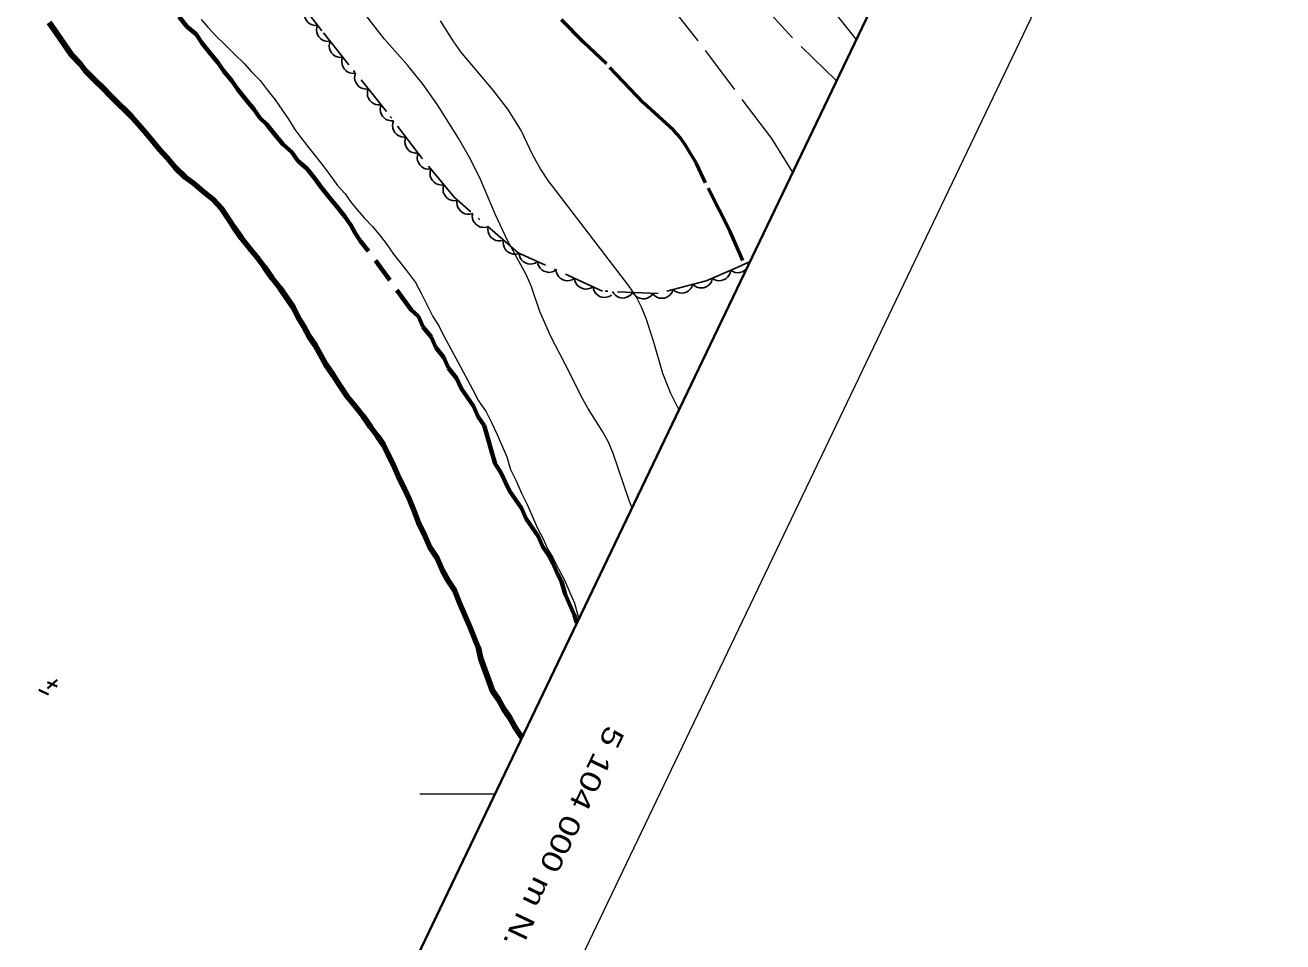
# Model space of a CAD drawing. Extents: x 355726 to 357533, y 5103782 to 5105258.
# Drawn here: x 356922.2 to 357014.9, y 5103989.1 to 5104056.7 of the extents above; entities that cross this region are included whole.
import ezdxf
from ezdxf.enums import TextEntityAlignment as Align

# ---------------------------------------------------------------- set-up
doc = ezdxf.new("R2010")
doc.units = 0
doc.header["$LTSCALE"] = 0.6
for name, pattern in [('DASH_DOUBLE_DOT', [9.2, 5, -1.2, 0.3, -1.2, 0.3, -1.2]), ('DOT_DASHED', [7.7, 5, -1.2, 0.3, -1.2]), ('LONG_DASHED', [7.5, 6, -1.5]), ('MEDIUM_DASHED', [4.5, 3, -1.5])]:
    doc.linetypes.add(name, pattern=pattern)
for name, color, linetype, lineweight in [('1', 7, 'LONG_DASHED', 53), ('2', 7, 'LONG_DASHED', 13), ('3', 7, 'Continuous', 140), ('4', 7, 'DASH_DOUBLE_DOT', 53), ('44', 7, 'Continuous', 25), ('60', 7, 'Continuous', 13), ('61', 7, 'Continuous', 13), ('7', 7, 'MEDIUM_DASHED', 70)]:
    doc.layers.add(name, color=color, linetype=linetype, lineweight=lineweight)

msp = doc.modelspace()

# ---------------------------------------------------------------- linework, layer by layer
at = {"layer": '1'}
msp.add_lwpolyline([(356975.06, 5104039.33), (356974.14, 5104041.46), (356972.31, 5104045.05), (356971.65, 5104046.48), (356970.88, 5104047.79), (356970.45, 5104048.38), (356969.95, 5104048.93), (356967.76, 5104050.95), (356965.02, 5104053.83), (356963.33, 5104055.41), (356961.7, 5104057.07)], dxfattribs=at)
at = {"layer": '2', "linetype": 'Continuous'}
for points in [[(356966.9, 5104021.13), (356966.69, 5104021.63), (356965.5, 5104025.17), (356965.14, 5104025.97), (356964.7, 5104026.76), (356963.64, 5104028.43), (356963.15, 5104029.32), (356962.29, 5104031.08), (356960.91, 5104033.73), (356960.11, 5104035.57), (356959.5, 5104037.38), (356959.13, 5104038.24), (356957.73, 5104040.8), (356956.84, 5104042.68), (356955.76, 5104045.25), (356955, 5104046.79), (356954.12, 5104048.34), (356952.57, 5104050.79), (356951.52, 5104052.3), (356950.38, 5104053.71), (356948.67, 5104055.65), (356946.36, 5104058.63)], [(356935.16, 5104057.08), (356935.64, 5104056.52), (356936.2, 5104055.91), (356936.91, 5104055.22), (356937.61, 5104054.53), (356938.32, 5104053.84), (356938.87, 5104053.23), (356939.5, 5104052.59), (356940.02, 5104051.9), (356940.61, 5104051.18), (356941.15, 5104050.38), (356941.59, 5104049.74), (356942.06, 5104048.99), (356942.57, 5104048.3), (356943.09, 5104047.62), (356943.67, 5104046.9), (356944.19, 5104046.22)], [(356935.16, 5104057.08), (356935.64, 5104056.52), (356936.2, 5104055.91), (356936.91, 5104055.22), (356937.61, 5104054.53), (356938.32, 5104053.84), (356938.87, 5104053.23), (356939.5, 5104052.59), (356940.02, 5104051.9), (356940.61, 5104051.18), (356941.15, 5104050.38), (356941.59, 5104049.74), (356942.06, 5104048.99), (356942.57, 5104048.3), (356943.09, 5104047.62), (356943.67, 5104046.9), (356944.19, 5104046.22)], [(356970.35, 5104028.35), (356969.76, 5104029.51), (356969.18, 5104031), (356968.52, 5104033.3), (356967.96, 5104034.98), (356967.62, 5104035.84), (356967.2, 5104036.66), (356966.68, 5104037.45), (356960.72, 5104045.23), (356960.15, 5104046.09), (356959.62, 5104047.05), (356958.7, 5104048.96), (356957.74, 5104050.47), (356956.67, 5104051.88), (356954.3, 5104054.7), (356953.76, 5104055.45), (356952.8, 5104056.99)], [(356944.19, 5104046.22), (356944.7, 5104045.54), (356945.21, 5104044.85), (356945.77, 5104044.25), (356946.21, 5104043.61), (356946.68, 5104043.04), (356947.16, 5104042.48), (356947.79, 5104041.83), (356948.38, 5104041.11), (356948.79, 5104040.59), (356949.33, 5104039.79), (356949.92, 5104039.06), (356950.43, 5104038.38), (356950.95, 5104037.7), (356951.38, 5104036.87), (356951.8, 5104036.04), (356952.23, 5104035.2), (356952.7, 5104034.45), (356952.88, 5104034.05), (356954.78, 5104030.52), (356955.17, 5104029.8), (356955.6, 5104028.97), (356956.15, 5104028.17), (356956.58, 5104027.34), (356956.93, 5104026.55), (356957.28, 5104025.76), (356957.67, 5104024.85), (356957.94, 5104023.91), (356958.37, 5104023.08), (356958.75, 5104022.17), (356959.18, 5104021.34), (356959.53, 5104020.55), (356959.92, 5104019.64), (356960.35, 5104018.81), (356960.7, 5104018.02), (356961.06, 5104017.42), (356961.49, 5104016.59), (356961.92, 5104015.76), (356962.31, 5104014.85), (356962.66, 5104014.06), (356962.89, 5104013.24), (356962.99, 5104012.96)], [(356944.19, 5104046.22), (356944.7, 5104045.54), (356945.21, 5104044.85), (356945.77, 5104044.25), (356946.21, 5104043.61), (356946.68, 5104043.04), (356947.16, 5104042.48), (356947.79, 5104041.83), (356948.38, 5104041.11), (356948.79, 5104040.59), (356949.33, 5104039.79), (356949.92, 5104039.06), (356950.43, 5104038.38), (356950.95, 5104037.7), (356951.38, 5104036.87), (356951.8, 5104036.04), (356952.23, 5104035.2), (356952.7, 5104034.45), (356952.88, 5104034.05), (356954.78, 5104030.52), (356955.17, 5104029.8), (356955.6, 5104028.97), (356956.15, 5104028.17), (356956.58, 5104027.34), (356956.93, 5104026.55), (356957.28, 5104025.76), (356957.67, 5104024.85), (356957.94, 5104023.91), (356958.37, 5104023.08), (356958.75, 5104022.17), (356959.18, 5104021.34), (356959.53, 5104020.55), (356959.92, 5104019.64), (356960.35, 5104018.81), (356960.7, 5104018.02), (356961.06, 5104017.42), (356961.49, 5104016.59), (356961.92, 5104015.76), (356962.31, 5104014.85), (356962.66, 5104014.06), (356962.89, 5104013.24), (356962.99, 5104012.96)]]:
    msp.add_lwpolyline(points, dxfattribs=at)
at = {"layer": '2'}
for points in [[(356981.95, 5104052.59), (356978.74, 5104055.74), (356976, 5104058.7)], [(356978.73, 5104045.87), (356977.2, 5104048.33), (356971.61, 5104055.74), (356970.31, 5104057.38)], [(356983.41, 5104055.65), (356982.07, 5104057.34)]]:
    msp.add_lwpolyline(points, dxfattribs=at)
at = {"layer": '3', "lineweight": 35}
for p, q in [((356923.18, 5104007.68), (356923.9, 5104007.34)), ((356924.54, 5104008.42), (356923.83, 5104007.78)), ((356923.84, 5104008.25), (356924.54, 5104007.92))]:
    msp.add_line(p, q, dxfattribs=at)
at = {"layer": '4', "linetype": 'Continuous', "lineweight": 90}
for points in [[(356955.21, 5104011.65), (356954.97, 5104012.28), (356954.58, 5104013.19), (356954.19, 5104014.1), (356953.81, 5104015.01), (356953.34, 5104015.77), (356952.94, 5104016.48), (356952.55, 5104017.39), (356952.01, 5104018.19), (356951.62, 5104019.1), (356951.19, 5104019.93), (356950.88, 5104020.79), (356950.5, 5104021.7), (356950.14, 5104022.49), (356949.71, 5104023.32), (356949.33, 5104024.23), (356948.9, 5104025.07), (356948.58, 5104025.74), (356948.14, 5104026.38), (356947.63, 5104027.06), (356947.08, 5104027.86), (356946.49, 5104028.58), (356945.91, 5104029.31), (356945.36, 5104030.11), (356944.89, 5104030.86), (356944.34, 5104031.66), (356943.95, 5104032.38), (356943.55, 5104033.09), (356943.11, 5104033.73), (356942.72, 5104034.45), (356942.36, 5104035.04), (356941.93, 5104035.88), (356941.38, 5104036.68), (356940.94, 5104037.32), (356940.36, 5104038.04), (356939.81, 5104038.84), (356939.3, 5104039.52), (356938.71, 5104040.24), (356938.12, 5104040.97), (356937.57, 5104041.77), (356937.14, 5104042.41), (356936.66, 5104043.16), (356936.03, 5104043.81), (356935.28, 5104044.43), (356934.61, 5104045), (356933.97, 5104045.46), (356933.27, 5104046.15), (356932.68, 5104046.87), (356932.05, 5104047.52), (356931.64, 5104048.04), (356931.05, 5104048.77), (356930.5, 5104049.37), (356930.02, 5104049.94), (356929.57, 5104050.38), (356929.05, 5104050.87), (356928.42, 5104051.52), (356927.97, 5104051.97), (356927.27, 5104052.66), (356926.64, 5104053.31), (356926.23, 5104053.83), (356925.6, 5104054.48), (356925.06, 5104055.28), (356924.51, 5104056.07), (356923.96, 5104056.87)], [(356958.78, 5104004.16), (356958.28, 5104004.89), (356957.89, 5104005.61), (356957.45, 5104006.25), (356957.06, 5104006.96), (356956.62, 5104007.6), (356955.75, 5104009.96), (356955.6, 5104010.75), (356955.21, 5104011.65)]]:
    msp.add_lwpolyline(points, dxfattribs=at)
at = {"layer": '44', "linetype": 'DOT_DASHED'}
msp.add_lwpolyline([(356975.55, 5104039.22), (356974.49, 5104038.74), (356972.36, 5104037.83), (356968.83, 5104036.9), (356964.74, 5104037.07), (356958.51, 5104039.89), (356953.81, 5104043.96), (356951.45, 5104046.85), (356948.82, 5104050.3), (356946.03, 5104053.76), (356944.05, 5104056.25), (356942.22, 5104058.65)], dxfattribs=at)
at = {"layer": '44'}
for points in [[(356943.73, 5104056.67), (356943.52, 5104056.66), (356943.33, 5104056.7), (356943.17, 5104056.76), (356943.03, 5104056.87), (356942.91, 5104057.01), (356942.82, 5104057.18), (356942.76, 5104057.33), (356942.75, 5104057.51), (356942.76, 5104057.69), (356942.82, 5104057.86)], [(356944.66, 5104055.49), (356944.45, 5104055.47), (356944.25, 5104055.51), (356944.1, 5104055.57), (356943.95, 5104055.68), (356943.83, 5104055.81), (356943.73, 5104055.98), (356943.67, 5104056.13), (356943.66, 5104056.3), (356943.67, 5104056.49), (356943.72, 5104056.66)], [(356945.59, 5104054.31), (356945.38, 5104054.3), (356945.18, 5104054.34), (356945.03, 5104054.4), (356944.89, 5104054.5), (356944.76, 5104054.64), (356944.67, 5104054.8), (356944.6, 5104054.95), (356944.59, 5104055.13), (356944.6, 5104055.32), (356944.66, 5104055.49)], [(356946.53, 5104053.14), (356946.32, 5104053.12), (356946.12, 5104053.17), (356945.97, 5104053.22), (356945.82, 5104053.33), (356945.7, 5104053.46), (356945.6, 5104053.63), (356945.54, 5104053.78), (356945.52, 5104053.95), (356945.53, 5104054.14), (356945.59, 5104054.31)], [(356947.47, 5104051.97), (356947.26, 5104051.96), (356947.06, 5104052), (356946.91, 5104052.06), (356946.77, 5104052.16), (356946.64, 5104052.29), (356946.54, 5104052.46), (356946.48, 5104052.61), (356946.46, 5104052.79), (356946.48, 5104052.97), (356946.53, 5104053.14)], [(356948.41, 5104050.81), (356948.2, 5104050.79), (356948, 5104050.83), (356947.85, 5104050.89), (356947.71, 5104050.99), (356947.58, 5104051.12), (356947.49, 5104051.29), (356947.42, 5104051.44), (356947.4, 5104051.62), (356947.42, 5104051.8), (356947.47, 5104051.97)], [(356949.33, 5104049.62), (356949.13, 5104049.61), (356948.93, 5104049.66), (356948.77, 5104049.72), (356948.64, 5104049.83), (356948.51, 5104049.97), (356948.42, 5104050.14), (356948.36, 5104050.29), (356948.35, 5104050.46), (356948.37, 5104050.65), (356948.43, 5104050.82)], [(356950.24, 5104048.43), (356950.04, 5104048.42), (356949.84, 5104048.47), (356949.68, 5104048.53), (356949.55, 5104048.64), (356949.42, 5104048.77), (356949.33, 5104048.94), (356949.27, 5104049.09), (356949.26, 5104049.27), (356949.28, 5104049.45), (356949.33, 5104049.62)], [(356951.15, 5104047.24), (356950.94, 5104047.23), (356950.75, 5104047.28), (356950.59, 5104047.34), (356950.45, 5104047.44), (356950.33, 5104047.58), (356950.24, 5104047.75), (356950.18, 5104047.9), (356950.17, 5104048.08), (356950.19, 5104048.26), (356950.24, 5104048.43)], [(356952.09, 5104046.07), (356951.88, 5104046.05), (356951.68, 5104046.09), (356951.53, 5104046.14), (356951.38, 5104046.25), (356951.26, 5104046.38), (356951.16, 5104046.55), (356951.1, 5104046.7), (356951.08, 5104046.87), (356951.09, 5104047.06), (356951.14, 5104047.23)], [(356953.04, 5104044.91), (356952.83, 5104044.89), (356952.63, 5104044.93), (356952.48, 5104044.98), (356952.33, 5104045.09), (356952.2, 5104045.22), (356952.11, 5104045.38), (356952.04, 5104045.53), (356952.03, 5104045.71), (356952.04, 5104045.89), (356952.09, 5104046.07)], [(356953.99, 5104043.74), (356953.78, 5104043.72), (356953.58, 5104043.77), (356953.42, 5104043.82), (356953.28, 5104043.92), (356953.15, 5104044.06), (356953.06, 5104044.22), (356952.99, 5104044.37), (356952.98, 5104044.55), (356952.99, 5104044.73), (356953.04, 5104044.91)], [(356955.16, 5104042.79), (356954.95, 5104042.74), (356954.75, 5104042.75), (356954.59, 5104042.77), (356954.43, 5104042.85), (356954.28, 5104042.96), (356954.16, 5104043.11), (356954.07, 5104043.24), (356954.02, 5104043.41), (356954, 5104043.6), (356954.02, 5104043.78)], [(356956.29, 5104041.81), (356956.09, 5104041.76), (356955.88, 5104041.77), (356955.72, 5104041.79), (356955.56, 5104041.87), (356955.41, 5104041.98), (356955.29, 5104042.13), (356955.2, 5104042.26), (356955.15, 5104042.43), (356955.13, 5104042.62), (356955.16, 5104042.79)], [(356957.42, 5104040.83), (356957.22, 5104040.78), (356957.02, 5104040.78), (356956.86, 5104040.81), (356956.7, 5104040.89), (356956.55, 5104041), (356956.43, 5104041.14), (356956.34, 5104041.28), (356956.29, 5104041.45), (356956.27, 5104041.63), (356956.29, 5104041.81)], [(356958.56, 5104039.85), (356958.36, 5104039.79), (356958.15, 5104039.8), (356957.99, 5104039.83), (356957.83, 5104039.91), (356957.68, 5104040.01), (356957.56, 5104040.16), (356957.47, 5104040.3), (356957.42, 5104040.47), (356957.4, 5104040.65), (356957.42, 5104040.83)], [(356959.93, 5104039.25), (356959.76, 5104039.14), (356959.56, 5104039.08), (356959.39, 5104039.06), (356959.22, 5104039.09), (356959.05, 5104039.16), (356958.89, 5104039.26), (356958.76, 5104039.37), (356958.67, 5104039.52), (356958.6, 5104039.69), (356958.57, 5104039.86)], [(356961.3, 5104038.63), (356961.12, 5104038.52), (356960.93, 5104038.47), (356960.76, 5104038.45), (356960.59, 5104038.48), (356960.41, 5104038.54), (356960.25, 5104038.64), (356960.13, 5104038.75), (356960.04, 5104038.9), (356959.96, 5104039.07), (356959.93, 5104039.25)], [(356975.55, 5104039.22), (356975.51, 5104039.01), (356975.42, 5104038.83), (356975.33, 5104038.7), (356975.19, 5104038.58), (356975.03, 5104038.49), (356974.85, 5104038.45), (356974.69, 5104038.42), (356974.51, 5104038.45), (356974.34, 5104038.51), (356974.18, 5104038.6)], [(356962.67, 5104038.01), (356962.49, 5104037.9), (356962.29, 5104037.85), (356962.13, 5104037.83), (356961.95, 5104037.86), (356961.78, 5104037.92), (356961.62, 5104038.03), (356961.5, 5104038.13), (356961.4, 5104038.28), (356961.33, 5104038.45), (356961.3, 5104038.63)], [(356974.18, 5104038.61), (356974.14, 5104038.4), (356974.05, 5104038.22), (356973.95, 5104038.09), (356973.81, 5104037.98), (356973.65, 5104037.89), (356973.46, 5104037.85), (356973.3, 5104037.83), (356973.13, 5104037.86), (356972.95, 5104037.92), (356972.8, 5104038.02)], [(356964.03, 5104037.39), (356963.85, 5104037.28), (356963.66, 5104037.23), (356963.49, 5104037.21), (356963.32, 5104037.24), (356963.15, 5104037.3), (356962.99, 5104037.41), (356962.86, 5104037.51), (356962.77, 5104037.66), (356962.7, 5104037.83), (356962.67, 5104038.01)], [(356965.4, 5104036.77), (356965.22, 5104036.66), (356965.02, 5104036.61), (356964.86, 5104036.59), (356964.69, 5104036.62), (356964.51, 5104036.68), (356964.35, 5104036.79), (356964.23, 5104036.89), (356964.14, 5104037.04), (356964.06, 5104037.21), (356964.03, 5104037.39)], [(356969.92, 5104037.19), (356969.85, 5104036.99), (356969.73, 5104036.83), (356969.62, 5104036.71), (356969.47, 5104036.62), (356969.29, 5104036.56), (356969.1, 5104036.54), (356968.94, 5104036.54), (356968.77, 5104036.6), (356968.61, 5104036.69), (356968.47, 5104036.81)], [(356971.37, 5104037.57), (356971.3, 5104037.37), (356971.18, 5104037.21), (356971.07, 5104037.09), (356970.92, 5104037), (356970.74, 5104036.94), (356970.55, 5104036.92), (356970.39, 5104036.93), (356970.22, 5104036.98), (356970.06, 5104037.07), (356969.92, 5104037.19)], [(356972.82, 5104037.95), (356972.75, 5104037.76), (356972.63, 5104037.59), (356972.52, 5104037.47), (356972.37, 5104037.39), (356972.19, 5104037.32), (356972, 5104037.31), (356971.84, 5104037.31), (356971.67, 5104037.36), (356971.51, 5104037.45), (356971.37, 5104037.57)], [(356966.96, 5104036.98), (356966.84, 5104036.81), (356966.67, 5104036.69), (356966.53, 5104036.61), (356966.36, 5104036.57), (356966.17, 5104036.56), (356965.99, 5104036.6), (356965.83, 5104036.65), (356965.69, 5104036.76), (356965.56, 5104036.89), (356965.46, 5104037.04)], [(356968.46, 5104036.92), (356968.34, 5104036.75), (356968.17, 5104036.63), (356968.03, 5104036.55), (356967.86, 5104036.51), (356967.67, 5104036.5), (356967.49, 5104036.54), (356967.33, 5104036.59), (356967.19, 5104036.69), (356967.06, 5104036.82), (356966.96, 5104036.98)]]:
    msp.add_lwpolyline(points, dxfattribs=at)
at = {"layer": '60', "lineweight": 35}
msp.add_lwpolyline([(355740.43, 5104469.78), (356913.03, 5103908.53), (357283.46, 5104682.46), (356110.86, 5105243.71)], close=True, dxfattribs=at)
at = {"layer": '60'}
msp.add_lwpolyline([(357292.88, 5104676.98), (357518.4, 5104569.08), (357148.41, 5103795.87), (356922.91, 5103903.8)], close=True, dxfattribs=at)
at = {"layer": '61'}
msp.add_line((356951.27, 5104000), (356956.81, 5104000), dxfattribs=at)
at = {"layer": '7'}
msp.add_lwpolyline([(356962.83, 5104012.61), (356962.67, 5104013.15), (356962.32, 5104013.94), (356961.97, 5104014.73), (356961.7, 5104015.67), (356961.41, 5104016.23), (356961.06, 5104017.02), (356960.77, 5104017.58), (356960.34, 5104018.21), (356959.98, 5104019), (356959.55, 5104019.64), (356959.11, 5104020.28), (356958.76, 5104021.07), (356958.32, 5104021.71), (356957.88, 5104022.35), (356957.6, 5104022.91), (356957.24, 5104023.7), (356956.81, 5104024.34), (356956.54, 5104025.28), (356956.27, 5104026.22), (356956, 5104027.16), (356955.56, 5104027.8), (356955.21, 5104028.59), (356954.77, 5104029.23), (356954.34, 5104029.87), (356953.98, 5104030.66), (356953.39, 5104031.38), (356953.04, 5104032.17), (356952.45, 5104032.9), (356952.1, 5104033.69), (356951.51, 5104034.41), (356951.16, 5104035.2), (356950.64, 5104035.69), (356947.49, 5104040.02), (356946.9, 5104040.74), (356946.47, 5104041.38), (356946.18, 5104041.93), (356945.74, 5104042.57), (356945.15, 5104043.3), (356944.57, 5104044.02), (356943.98, 5104044.75), (356943.54, 5104045.38), (356942.95, 5104046.11), (356942.28, 5104046.68), (356941.84, 5104047.32), (356941.17, 5104047.89), (356940.58, 5104048.62), (356939.99, 5104049.34), (356939.47, 5104049.83), (356939.03, 5104050.47), (356938.44, 5104051.19), (356937.85, 5104051.92), (356937.42, 5104052.56), (356936.83, 5104053.28), (356936.39, 5104053.92), (356935.8, 5104054.64), (356935.21, 5104055.37), (356934.78, 5104056.01), (356934.1, 5104056.58), (356933.52, 5104057.3)], dxfattribs=at)

# ---------------------------------------------------------------- texts
at = {"layer": '61', "width": 1.3}
msp.add_text(' 5 104 000 m N.', height=1.5, rotation=244.42, dxfattribs=at).set_placement((356961.354, 5103997.434), align=Align.CENTER)

doc.saveas('drawing.dxf')
